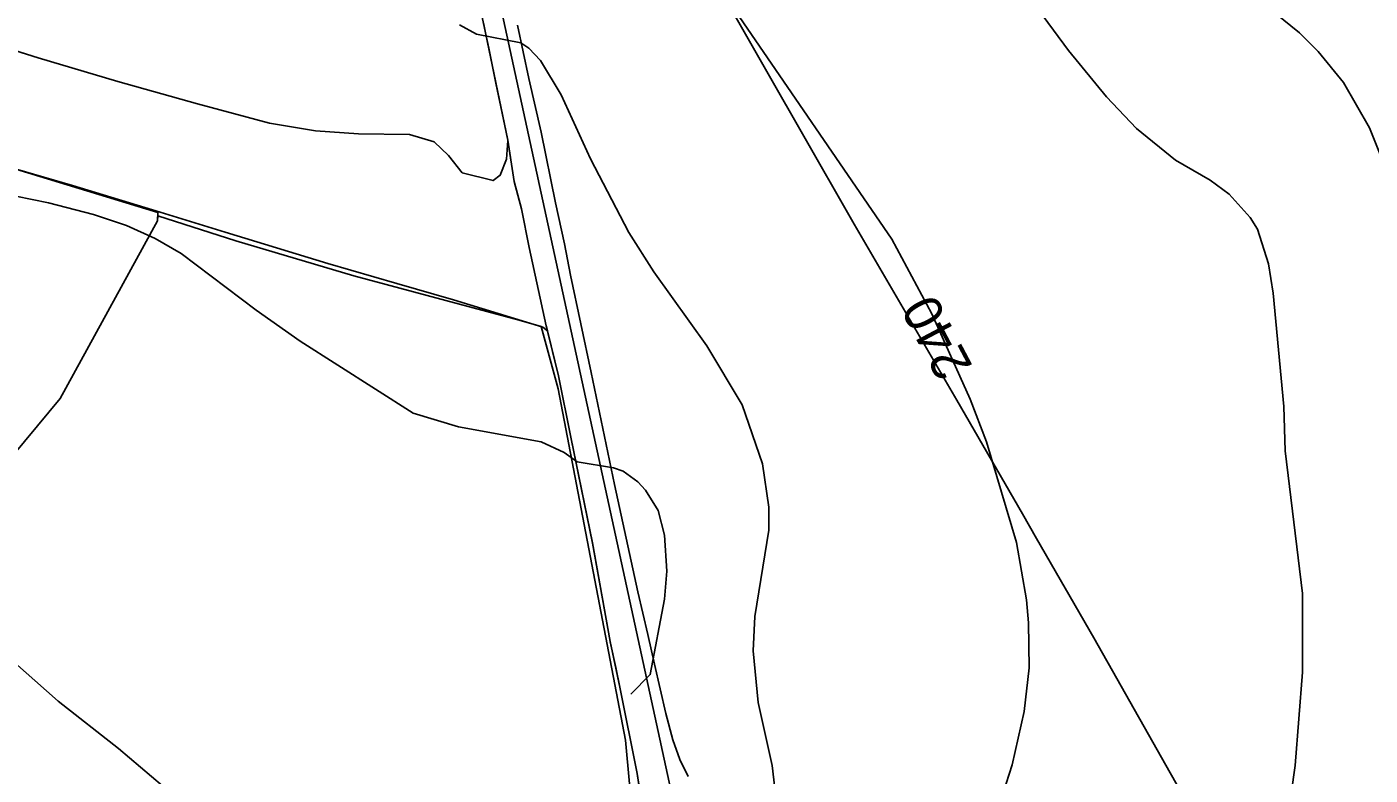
# Model space of a CAD drawing. Extents: x -662620 to -656370, y -1067090 to -1062990.
# Drawn here: x -658526.5 to -658058.1, y -1063999.9 to -1063739.1 of the extents above; entities that cross this region are included whole.
import ezdxf

# ---------------------------------------------------------------- set-up
doc = ezdxf.new("R2010")
doc.units = 0
for name, color, linetype in [('Organizacni_opatreni_ochranne_zatravnení__protierozni_rozmistovani_plodin__osevni_postup__stridani_plodin', 7, 'Continuous'), ('ORNÁ_PŮDA_-_STÁVAJÍCÍ', 7, 'Continuous'), ('OSTATNÍ_PLOCHA_-_STÁVAJÍCÍ', 7, 'Continuous'), ('PLYNOVOD_-_VTL', 7, 'Continuous'), ('SILNICE_II__TŘÍDY_A_III__TŘÍDY', 7, 'Continuous'), ('VRSTEVNICE_ZDŮRAZNĚNÁ', 7, 'Continuous'), ('VRSTEVNICE_ZDŮRAZNĚNÁ_-_POPIS', 7, 'Continuous'), ('VRSTEVNICE_ZÁKLADNÍ', 7, 'Continuous')]:
    doc.layers.add(name, color=color, linetype=linetype)

msp = doc.modelspace()

# ---------------------------------------------------------------- linework, layer by layer
at = {"layer": 'Organizacni_opatreni_ochranne_zatravnení__protierozni_rozmistovani_plodin__osevni_postup__stridani_plodin'}
msp.add_lwpolyline([(-658480.95, -1063806.62), (-658514.8, -1063868.65), (-658555.67, -1063917.69), (-658618.09, -1063977.88), (-658665, -1064037.5), (-658690.9, -1064056.64), (-658751.09, -1064125), (-658768.93, -1064142.1), (-658806.83, -1064167.68), (-658837.64, -1064159.58), (-658875.51, -1064138.13), (-658903.96, -1064120.41), (-658937.95, -1064093.52), (-658925.19, -1063984.38), (-658918.2, -1063903.2), (-658918.85, -1063871.97), (-658940.46, -1063768.97), (-658951.36, -1063727.76), (-658976.41, -1063645.11), (-658940.71, -1063656.83), (-658655.34, -1063750.52), (-658480.85, -1063803.81)], close=True, dxfattribs=at)
msp.add_lwpolyline([(-658555.67, -1063917.69), (-658514.8, -1063868.65), (-658480.95, -1063806.62), (-658480.74, -1063804.9), (-658453.6, -1063813.6), (-658412.5, -1063825.9), (-658354.86, -1063841.27), (-658347.2, -1063843.5), (-658341.2, -1063865.2), (-658317.8, -1063987.8), (-658311.9, -1064051.2), (-658318.2, -1064087.2), (-658348.2, -1064183.7), (-658459.95, -1064537.13), (-658485.23, -1064620.2), (-658629, -1064520)], dxfattribs=at)
at = {"layer": 'ORNÁ_PŮDA_-_STÁVAJÍCÍ'}
for p, q in [((-658367.29, -1063737.68), (-658366.55, -1063741.13)), ((-658366.55, -1063741.13), (-658365.44, -1063746.47)), ((-658351.49, -1063757.1), (-658355.39, -1063738.5)), ((-658522.52, -1063749.79), (-658541.86, -1063743.81)), ((-658365.44, -1063746.47), (-658362.97, -1063758.66)), ((-658494.75, -1063758.06), (-658522.52, -1063749.79)), ((-658466.99, -1063765.83), (-658494.75, -1063758.06)), ((-658362.97, -1063758.66), (-658359.79, -1063773.51)), ((-658347.2, -1063775.73), (-658351.49, -1063757.1)), ((-658441.88, -1063772.62), (-658466.99, -1063765.83)), ((-658425.8, -1063775.25), (-658441.88, -1063772.62)), ((-658410.81, -1063776.3), (-658425.8, -1063775.25)), ((-658359.79, -1063773.51), (-658358.74, -1063778.56)), ((-658393.04, -1063776.53), (-658410.81, -1063776.3)), ((-658384.4, -1063779.08), (-658393.04, -1063776.53)), ((-658379.5, -1063783.94), (-658384.4, -1063779.08)), ((-658358.73, -1063778.64), (-658359.18, -1063785.14)), ((-658358.74, -1063778.56), (-658358.73, -1063778.64)), ((-658342.15, -1063800.36), (-658347.2, -1063775.73)), ((-658374.66, -1063789.98), (-658379.5, -1063783.94)), ((-658537.97, -1063786.41), (-658510.6, -1063794.39)), ((-658359.18, -1063785.14), (-658361.39, -1063790.8)), ((-658363.9, -1063792.65), (-658374.66, -1063789.98)), ((-658361.39, -1063790.8), (-658363.9, -1063792.65)), ((-658510.6, -1063794.39), (-658480.02, -1063803.68)), ((-658339.05, -1063814.74), (-658342.15, -1063800.36)), ((-658480.02, -1063803.68), (-658457.37, -1063810.58)), ((-658457.37, -1063810.58), (-658421.57, -1063821.53)), ((-658336.93, -1063825.63), (-658339.05, -1063814.74)), ((-658421.57, -1063821.53), (-658397.51, -1063828.49)), ((-658329.66, -1063859.56), (-658336.93, -1063825.63)), ((-658397.51, -1063828.49), (-658377.66, -1063834.25)), ((-658377.66, -1063834.25), (-658346.54, -1063843.76)), ((-658346.54, -1063843.76), (-658344.99, -1063844.99)), ((-658344.99, -1063844.99), (-658341.12, -1063860.71)), ((-658341.12, -1063860.71), (-658336.83, -1063882.13)), ((-658321.54, -1063898.66), (-658329.66, -1063859.56)), ((-658336.83, -1063882.13), (-658333.25, -1063899.78)), ((-658333.25, -1063899.78), (-658329.24, -1063919.01)), ((-658313.43, -1063936.06), (-658321.54, -1063898.66)), ((-658329.24, -1063919.01), (-658323.11, -1063953.4)), ((-658309.99, -1063950.95), (-658313.43, -1063936.06)), ((-658307.67, -1063961.27), (-658309.99, -1063950.95)), ((-658323.11, -1063953.4), (-658323.11, -1063953.42)), ((-658323.11, -1063953.42), (-658321.16, -1063962.38)), ((-658321.16, -1063962.38), (-658319.67, -1063969.24)), ((-658303.71, -1063978.45), (-658307.67, -1063961.27)), ((-658319.67, -1063969.24), (-658319.67, -1063969.26)), ((-658319.67, -1063969.26), (-658319.67, -1063969.26)), ((-658319.67, -1063969.26), (-658313.68, -1063999.42)), ((-658301.25, -1063987.57), (-658303.71, -1063978.45)), ((-658298.76, -1063994.51), (-658301.25, -1063987.57)), ((-658295.84, -1064000.45), (-658298.76, -1063994.51)), ((-658313.68, -1063999.42), (-658311.76, -1064011.76))]:
    msp.add_line(p, q, dxfattribs=at)
for points in [[(-658367.29, -1063737.68), (-658366.55, -1063741.13), (-658365.44, -1063746.47), (-658362.97, -1063758.66), (-658359.79, -1063773.51), (-658358.74, -1063778.56), (-658358.73, -1063778.64), (-658359.18, -1063785.14), (-658361.39, -1063790.8), (-658363.9, -1063792.65), (-658374.66, -1063789.98), (-658379.5, -1063783.94), (-658384.4, -1063779.08), (-658393.04, -1063776.53), (-658410.81, -1063776.3), (-658425.8, -1063775.25), (-658441.88, -1063772.62), (-658466.99, -1063765.83), (-658494.75, -1063758.06), (-658522.52, -1063749.79), (-658541.86, -1063743.81)], [(-658295.84, -1064000.45), (-658298.76, -1063994.51), (-658301.25, -1063987.57), (-658303.71, -1063978.45), (-658307.67, -1063961.27), (-658309.99, -1063950.95), (-658313.43, -1063936.06), (-658321.54, -1063898.66), (-658329.66, -1063859.56), (-658336.93, -1063825.63), (-658339.05, -1063814.74), (-658342.15, -1063800.36), (-658347.2, -1063775.73), (-658351.49, -1063757.1), (-658355.39, -1063738.5)], [(-658537.97, -1063786.41), (-658510.6, -1063794.39), (-658480.02, -1063803.68), (-658457.37, -1063810.58), (-658421.57, -1063821.53), (-658397.51, -1063828.49), (-658377.66, -1063834.25), (-658346.54, -1063843.76), (-658344.99, -1063844.99), (-658341.12, -1063860.71), (-658336.83, -1063882.13), (-658333.25, -1063899.78), (-658329.24, -1063919.01), (-658323.11, -1063953.4), (-658323.11, -1063953.42), (-658321.16, -1063962.38), (-658319.67, -1063969.24), (-658319.67, -1063969.26), (-658319.67, -1063969.26), (-658313.68, -1063999.42), (-658311.76, -1064011.76)]]:
    msp.add_lwpolyline(points, dxfattribs=at)
at = {"layer": 'OSTATNÍ_PLOCHA_-_STÁVAJÍCÍ'}
for p, q in [((-658366.55, -1063741.13), (-658376.55, -1063694.21)), ((-658358.74, -1063778.56), (-658366.55, -1063741.13)), ((-658355.39, -1063738.5), (-658351.49, -1063757.1)), ((-658541.86, -1063743.81), (-658522.52, -1063749.79)), ((-658541.86, -1063743.81), (-658522.52, -1063749.79)), ((-658522.52, -1063749.79), (-658494.75, -1063758.06)), ((-658522.52, -1063749.79), (-658494.75, -1063758.06)), ((-658494.75, -1063758.06), (-658466.99, -1063765.83)), ((-658494.75, -1063758.06), (-658466.99, -1063765.83)), ((-658351.49, -1063757.1), (-658347.2, -1063775.73)), ((-658466.99, -1063765.83), (-658441.88, -1063772.62)), ((-658466.99, -1063765.83), (-658441.88, -1063772.62)), ((-658441.88, -1063772.62), (-658425.8, -1063775.25)), ((-658441.88, -1063772.62), (-658425.8, -1063775.25)), ((-658425.8, -1063775.25), (-658410.81, -1063776.3)), ((-658425.8, -1063775.25), (-658410.81, -1063776.3)), ((-658410.81, -1063776.3), (-658393.04, -1063776.53)), ((-658410.81, -1063776.3), (-658393.04, -1063776.53)), ((-658393.04, -1063776.53), (-658384.4, -1063779.08)), ((-658393.04, -1063776.53), (-658384.4, -1063779.08)), ((-658384.4, -1063779.08), (-658379.5, -1063783.94)), ((-658384.4, -1063779.08), (-658379.5, -1063783.94)), ((-658359.18, -1063785.14), (-658358.73, -1063778.64)), ((-658359.18, -1063785.14), (-658358.73, -1063778.64)), ((-658356.6, -1063793), (-658358.74, -1063778.56)), ((-658358.73, -1063778.64), (-658356.6, -1063793)), ((-658358.73, -1063778.64), (-658356.6, -1063793)), ((-658347.2, -1063775.73), (-658342.15, -1063800.36)), ((-658379.5, -1063783.94), (-658374.66, -1063789.98)), ((-658379.5, -1063783.94), (-658374.66, -1063789.98)), ((-658510.6, -1063794.39), (-658537.97, -1063786.41)), ((-658510.6, -1063794.39), (-658537.97, -1063786.41)), ((-658361.39, -1063790.8), (-658359.18, -1063785.14)), ((-658361.39, -1063790.8), (-658359.18, -1063785.14)), ((-658374.66, -1063789.98), (-658363.9, -1063792.65)), ((-658374.66, -1063789.98), (-658363.9, -1063792.65)), ((-658363.9, -1063792.65), (-658361.39, -1063790.8)), ((-658363.9, -1063792.65), (-658361.39, -1063790.8)), ((-658356.6, -1063793), (-658354.04, -1063802.55)), ((-658354.04, -1063802.55), (-658356.6, -1063793)), ((-658356.6, -1063793), (-658354.04, -1063802.55)), ((-658480.02, -1063803.68), (-658510.6, -1063794.39)), ((-658480.02, -1063803.68), (-658510.6, -1063794.39)), ((-658354.04, -1063802.55), (-658351.38, -1063815.99)), ((-658351.38, -1063815.99), (-658354.04, -1063802.55)), ((-658354.04, -1063802.55), (-658351.38, -1063815.99)), ((-658342.15, -1063800.36), (-658339.05, -1063814.74)), ((-658457.37, -1063810.58), (-658480.02, -1063803.68)), ((-658457.37, -1063810.58), (-658480.02, -1063803.68)), ((-658421.57, -1063821.53), (-658457.37, -1063810.58)), ((-658421.57, -1063821.53), (-658457.37, -1063810.58)), ((-658351.38, -1063815.99), (-658345.41, -1063843.29)), ((-658345.41, -1063843.29), (-658351.38, -1063815.99)), ((-658351.38, -1063815.99), (-658345.41, -1063843.29)), ((-658339.05, -1063814.74), (-658336.93, -1063825.63)), ((-658397.51, -1063828.49), (-658421.57, -1063821.53)), ((-658397.51, -1063828.49), (-658421.57, -1063821.53)), ((-658336.93, -1063825.63), (-658329.66, -1063859.56)), ((-658377.66, -1063834.25), (-658397.51, -1063828.49)), ((-658377.66, -1063834.25), (-658397.51, -1063828.49)), ((-658346.54, -1063843.76), (-658377.66, -1063834.25)), ((-658346.54, -1063843.76), (-658377.66, -1063834.25)), ((-658344.99, -1063844.99), (-658346.54, -1063843.76)), ((-658344.99, -1063844.99), (-658346.54, -1063843.76)), ((-658345.41, -1063843.29), (-658344.99, -1063844.99)), ((-658341.13, -1063860.71), (-658345.41, -1063843.29)), ((-658345.41, -1063843.29), (-658344.99, -1063844.99)), ((-658336.84, -1063882.13), (-658341.13, -1063860.71)), ((-658329.66, -1063859.56), (-658321.54, -1063898.66)), ((-658329.25, -1063919), (-658336.84, -1063882.13)), ((-658321.54, -1063898.66), (-658313.43, -1063936.06)), ((-658323.11, -1063953.4), (-658329.25, -1063919)), ((-658313.43, -1063936.06), (-658309.99, -1063950.95)), ((-658309.99, -1063950.95), (-658307.67, -1063961.27)), ((-658319.67, -1063969.24), (-658323.11, -1063953.4)), ((-658307.67, -1063961.27), (-658303.71, -1063978.45)), ((-658313.68, -1063999.42), (-658319.67, -1063969.24)), ((-658303.71, -1063978.45), (-658301.25, -1063987.57)), ((-658301.25, -1063987.57), (-658298.76, -1063994.51)), ((-658298.76, -1063994.51), (-658295.84, -1064000.45)), ((-658311.76, -1064011.76), (-658313.68, -1063999.42))]:
    msp.add_line(p, q, dxfattribs=at)
for points in [[(-658311.76, -1064011.76), (-658313.68, -1063999.42), (-658319.67, -1063969.24), (-658323.11, -1063953.4), (-658329.25, -1063919), (-658336.84, -1063882.13), (-658341.13, -1063860.71), (-658345.41, -1063843.29), (-658351.38, -1063815.99), (-658354.04, -1063802.55), (-658356.6, -1063793), (-658358.74, -1063778.56), (-658366.55, -1063741.13), (-658376.55, -1063694.21)], [(-658311.76, -1064011.76), (-658313.68, -1063999.42), (-658319.67, -1063969.24), (-658323.11, -1063953.4), (-658329.25, -1063919), (-658336.84, -1063882.13), (-658341.13, -1063860.71), (-658345.41, -1063843.29), (-658351.38, -1063815.99), (-658354.04, -1063802.55), (-658356.6, -1063793), (-658358.74, -1063778.56), (-658366.55, -1063741.13), (-658376.55, -1063694.21)], [(-658355.39, -1063738.5), (-658351.49, -1063757.1), (-658347.2, -1063775.73), (-658342.15, -1063800.36), (-658339.05, -1063814.74), (-658336.93, -1063825.63), (-658329.66, -1063859.56), (-658321.54, -1063898.66), (-658313.43, -1063936.06), (-658309.99, -1063950.95), (-658307.67, -1063961.27), (-658303.71, -1063978.45), (-658301.25, -1063987.57), (-658298.76, -1063994.51), (-658295.84, -1064000.45)], [(-658355.39, -1063738.5), (-658351.49, -1063757.1), (-658347.2, -1063775.73), (-658342.15, -1063800.36), (-658339.05, -1063814.74), (-658336.93, -1063825.63), (-658329.66, -1063859.56), (-658321.54, -1063898.66), (-658313.43, -1063936.06), (-658309.99, -1063950.95), (-658307.67, -1063961.27), (-658303.71, -1063978.45), (-658301.25, -1063987.57), (-658298.76, -1063994.51), (-658295.84, -1064000.45)], [(-658541.86, -1063743.81), (-658522.52, -1063749.79), (-658494.75, -1063758.06), (-658466.99, -1063765.83), (-658441.88, -1063772.62), (-658425.8, -1063775.25), (-658410.81, -1063776.3), (-658393.04, -1063776.53), (-658384.4, -1063779.08), (-658379.5, -1063783.94), (-658374.66, -1063789.98), (-658363.9, -1063792.65), (-658361.39, -1063790.8), (-658359.18, -1063785.14), (-658358.73, -1063778.64), (-658356.6, -1063793), (-658354.04, -1063802.55), (-658351.38, -1063815.99), (-658345.41, -1063843.29), (-658344.99, -1063844.99), (-658346.54, -1063843.76), (-658377.66, -1063834.25), (-658397.51, -1063828.49), (-658421.57, -1063821.53), (-658457.37, -1063810.58), (-658480.02, -1063803.68), (-658510.6, -1063794.39), (-658537.97, -1063786.41)], [(-658541.86, -1063743.81), (-658522.52, -1063749.79), (-658494.75, -1063758.06), (-658466.99, -1063765.83), (-658441.88, -1063772.62), (-658425.8, -1063775.25), (-658410.81, -1063776.3), (-658393.04, -1063776.53), (-658384.4, -1063779.08), (-658379.5, -1063783.94), (-658374.66, -1063789.98), (-658363.9, -1063792.65), (-658361.39, -1063790.8), (-658359.18, -1063785.14), (-658358.73, -1063778.64), (-658356.6, -1063793), (-658354.04, -1063802.55), (-658351.38, -1063815.99), (-658345.41, -1063843.29), (-658344.99, -1063844.99), (-658346.54, -1063843.76), (-658377.66, -1063834.25), (-658397.51, -1063828.49), (-658421.57, -1063821.53), (-658457.37, -1063810.58), (-658480.02, -1063803.68), (-658510.6, -1063794.39), (-658537.97, -1063786.41)]]:
    msp.add_lwpolyline(points, dxfattribs=at)
at = {"layer": 'PLYNOVOD_-_VTL'}
msp.add_lwpolyline([(-658043.47, -1064138.76), (-658046.17, -1064135.37), (-658046.26, -1064135.26), (-658055.67, -1064124.01), (-658055.82, -1064123.83), (-658056.72, -1064122.88), (-658065.08, -1064109.86), (-658078.85, -1064085.35), (-658089.98, -1064065.8), (-658106.42, -1064037.02), (-658122.8, -1064007.99), (-658154.46, -1063952.1), (-658174.43, -1063917.41), (-658179.34, -1063908.88), (-658202.27, -1063869.2), (-658238.03, -1063807.79), (-658256.52, -1063775.5), (-658267.02, -1063757.04), (-658277.71, -1063738.31), (-658290.15, -1063716.56), (-658300.65, -1063698.53), (-658317.35, -1063669.48), (-658331.13, -1063646.1), (-658336.03, -1063637.69)], dxfattribs=at)
at = {"layer": 'SILNICE_II__TŘÍDY_A_III__TŘÍDY'}
msp.add_lwpolyline([(-658555.07, -1063074.05), (-658540.5, -1063108.4), (-658397.92, -1063563.2), (-658298.44, -1064021.1), (-658133.44, -1064101.46), (-658076.09, -1064145.83), (-658032.54, -1064204.21), (-657875.16, -1064438.43), (-657747.41, -1064633.76), (-657735.37, -1064671.72), (-657740.93, -1064805.95), (-657767.12, -1064860.62), (-657773.05, -1064962.28), (-657761.64, -1065052.54)], dxfattribs=at)
at = {"layer": 'VRSTEVNICE_ZDŮRAZNĚNÁ'}
msp.add_lwpolyline([(-658279.37, -1063733.6), (-658224.92, -1063813.07), (-658210.91, -1063839.09), (-658197.62, -1063868.82), (-658191.9, -1063883.68), (-658181.47, -1063918.84), (-658177.89, -1063938.86), (-658177.18, -1063946.86), (-658177.03, -1063962.58), (-658178.75, -1063977.73), (-658182.89, -1063996.31), (-658191.33, -1064022.33)], dxfattribs=at)
at = {"layer": 'VRSTEVNICE_ZÁKLADNÍ'}
for points in [[(-658093, -1064111.08), (-658082.84, -1064101.8), (-658068.26, -1064082.07), (-658052.4, -1064057.78), (-658043.11, -1064041.77), (-658036.82, -1064029.19), (-658029.96, -1064012.75), (-658019.66, -1063980.02), (-658017.81, -1063967.44), (-658018.24, -1063949.15), (-658020.52, -1063931.99), (-658026.1, -1063904.55), (-658039.68, -1063849.67), (-658044.96, -1063825.65), (-658048.54, -1063805.07), (-658053.25, -1063787.06), (-658058.4, -1063774.2), (-658067.41, -1063758.47), (-658076.27, -1063747.61), (-658082.7, -1063741.18), (-658102.14, -1063725.31)], [(-658093, -1064111.08), (-658082.84, -1064101.8), (-658068.26, -1064082.07), (-658052.4, -1064057.78), (-658043.11, -1064041.77), (-658036.82, -1064029.19), (-658029.96, -1064012.75), (-658019.66, -1063980.02), (-658017.81, -1063967.44), (-658018.24, -1063949.15), (-658020.52, -1063931.99), (-658026.1, -1063904.55), (-658039.68, -1063849.67), (-658044.96, -1063825.65), (-658048.54, -1063805.07), (-658053.25, -1063787.06), (-658058.4, -1063774.2), (-658067.41, -1063758.47), (-658076.27, -1063747.61), (-658082.7, -1063741.18), (-658102.14, -1063725.31)], [(-658172.17, -1063735.32), (-658163.31, -1063747.33), (-658150.02, -1063763.48), (-658139.59, -1063774.48), (-658126.01, -1063785.49), (-658113.86, -1063792.49), (-658107.28, -1063797.35), (-658099.99, -1063805.5), (-658097.42, -1063809.64), (-658093.56, -1063821.65), (-658091.99, -1063831.94), (-658088.27, -1063871.39), (-658087.7, -1063886.83), (-658081.7, -1063936.57), (-658081.7, -1063964.01), (-658084.27, -1063996.6), (-658086.99, -1064015.47), (-658091.7, -1064030.9), (-658106, -1064061.78), (-658121.29, -1064089.94)], [(-658172.17, -1063735.32), (-658163.31, -1063747.33), (-658150.02, -1063763.48), (-658139.59, -1063774.48), (-658126.01, -1063785.49), (-658113.86, -1063792.49), (-658107.28, -1063797.35), (-658099.99, -1063805.5), (-658097.42, -1063809.64), (-658093.56, -1063821.65), (-658091.99, -1063831.94), (-658088.27, -1063871.39), (-658087.7, -1063886.83), (-658081.7, -1063936.57), (-658081.7, -1063964.01), (-658084.27, -1063996.6), (-658086.99, -1064015.47), (-658091.7, -1064030.9), (-658106, -1064061.78), (-658121.29, -1064089.94)], [(-658375.57, -1063738.32), (-658369.71, -1063741.61), (-658354.27, -1063744.61), (-658351.41, -1063746.47), (-658347.41, -1063750.76), (-658340.12, -1063762.76), (-658329.97, -1063785.06), (-658316.54, -1063810.79), (-658307.82, -1063824.51), (-658289.38, -1063850.24), (-658277.09, -1063870.82), (-658269.94, -1063891.4), (-658267.8, -1063906.55), (-658267.8, -1063914.56), (-658272.66, -1063944.57), (-658273.23, -1063956.58), (-658271.51, -1063974.59), (-658266.65, -1063996.6), (-658264.08, -1064018.61), (-658263.65, -1064032.62), (-658266.8, -1064044.2)], [(-658375.57, -1063738.32), (-658369.71, -1063741.61), (-658354.27, -1063744.61), (-658351.41, -1063746.47), (-658347.41, -1063750.76), (-658340.12, -1063762.76), (-658329.97, -1063785.06), (-658316.54, -1063810.79), (-658307.82, -1063824.51), (-658289.38, -1063850.24), (-658277.09, -1063870.82), (-658269.94, -1063891.4), (-658267.8, -1063906.55), (-658267.8, -1063914.56), (-658272.66, -1063944.57), (-658273.23, -1063956.58), (-658271.51, -1063974.59), (-658266.65, -1063996.6), (-658264.08, -1064018.61), (-658263.65, -1064032.62), (-658266.8, -1064044.2)], [(-658315.89, -1063971.72), (-658309.1, -1063964.87), (-658304.1, -1063938.57), (-658303.39, -1063928.85), (-658304.1, -1063916.27), (-658306.39, -1063907.7), (-658310.82, -1063900.55), (-658313.39, -1063897.69), (-658318.54, -1063893.97), (-658321.97, -1063892.83), (-658334.55, -1063890.69), (-658339.12, -1063887.4), (-658347.12, -1063883.68), (-658376, -1063878.54), (-658391.72, -1063873.68), (-658431.17, -1063848.66), (-658446.46, -1063837.8), (-658472.62, -1063818.08), (-658481.77, -1063812.79), (-658491.77, -1063808.36), (-658503.21, -1063804.5), (-658518.93, -1063800.35), (-658547.52, -1063794.64)], [(-658315.89, -1063971.72), (-658309.1, -1063964.87), (-658304.1, -1063938.57), (-658303.39, -1063928.85), (-658304.1, -1063916.27), (-658306.39, -1063907.7), (-658310.82, -1063900.55), (-658313.39, -1063897.69), (-658318.54, -1063893.97), (-658321.97, -1063892.83), (-658334.55, -1063890.69), (-658339.12, -1063887.4), (-658347.12, -1063883.68), (-658376, -1063878.54), (-658391.72, -1063873.68), (-658431.17, -1063848.66), (-658446.46, -1063837.8), (-658472.62, -1063818.08), (-658481.77, -1063812.79), (-658491.77, -1063808.36), (-658503.21, -1063804.5), (-658518.93, -1063800.35), (-658547.52, -1063794.64)], [(-658544.94, -1064347.93), (-658524.08, -1064310.19), (-658507.92, -1064284.47), (-658498.35, -1064265.6), (-658471.62, -1064203.85), (-658464.9, -1064186.7), (-658455.75, -1064155.83), (-658450.04, -1064131.81), (-658448.46, -1064121.52), (-658447.03, -1064099.23), (-658447.46, -1064079.5), (-658448.61, -1064065.78), (-658451.75, -1064046.34), (-658456.9, -1064031.48), (-658464.61, -1064017.61), (-658471.48, -1064010.18), (-658494.49, -1063990.6), (-658515.5, -1063974.16), (-658534.8, -1063957.01)], [(-658544.94, -1064347.93), (-658524.08, -1064310.19), (-658507.92, -1064284.47), (-658498.35, -1064265.6), (-658471.62, -1064203.85), (-658464.9, -1064186.7), (-658455.75, -1064155.83), (-658450.04, -1064131.81), (-658448.46, -1064121.52), (-658447.03, -1064099.23), (-658447.46, -1064079.5), (-658448.61, -1064065.78), (-658451.75, -1064046.34), (-658456.9, -1064031.48), (-658464.61, -1064017.61), (-658471.48, -1064010.18), (-658494.49, -1063990.6), (-658515.5, -1063974.16), (-658534.8, -1063957.01)]]:
    msp.add_lwpolyline(points, dxfattribs=at)

# ---------------------------------------------------------------- texts
at = {"layer": 'VRSTEVNICE_ZDŮRAZNĚNÁ_-_POPIS'}
msp.add_text('240', height=13.2, rotation=117.9, dxfattribs=at).set_placement((-658196.52, -1063857.43))

doc.saveas('drawing.dxf')
